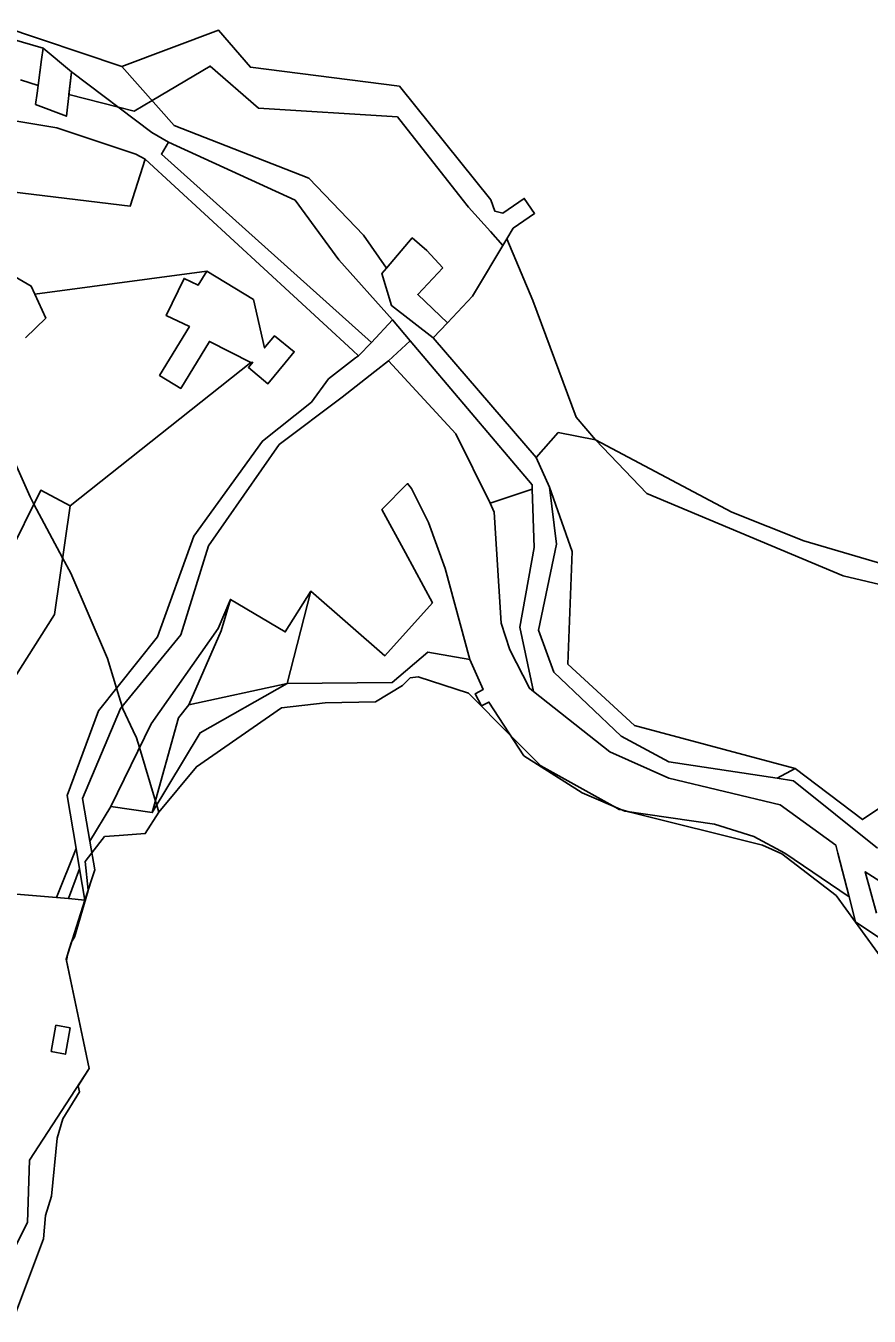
# Model space of a CAD drawing. Extents: x -477304 to -465429, y -1159113 to -1149210.
# Drawn here: x -469100.8 to -468916.6, y -1154311.3 to -1154029.4 of the extents above; entities that cross this region are included whole.
import ezdxf

# ---------------------------------------------------------------- set-up
doc = ezdxf.new("R2010")
doc.units = 0
for name, color, linetype in [('BPEJ_s', 7, 'Continuous'), ('orna_s', 7, 'Continuous'), ('PUPFL_s', 7, 'Continuous'), ('trav_porost_s', 7, 'Continuous'), ('voda_s', 7, 'Continuous'), ('zahrada_s', 7, 'Continuous')]:
    doc.layers.add(name, color=color, linetype=linetype)

msp = doc.modelspace()

# ---------------------------------------------------------------- linework, layer by layer
at = {"layer": 'BPEJ_s'}
for points in [[(-469102.02, -1154041.15), (-469098.16, -1154042.41), (-469097.4, -1154036.7), (-469097.07, -1154034.28), (-469090.85, -1154039.4), (-469091.43, -1154044.38), (-469080.57, -1154047.15), (-469077.16, -1154048.02), (-469073.24, -1154045.69), (-469060.58, -1154038.15), (-469050, -1154047.32), (-469019.68, -1154049.26), (-469005.53, -1154067.27), (-469004.16, -1154069), (-468999.35, -1154074.32), (-468996.63, -1154077.33), (-468995.79, -1154075.93), (-468990.11, -1154089.4), (-468980.64, -1154114.89), (-468976.39, -1154119.79), (-468946.62, -1154135.62), (-468930.94, -1154141.91), (-468899.94, -1154150.98)], [(-469102.02, -1154041.15), (-469098.16, -1154042.41), (-469097.4, -1154036.7), (-469097.07, -1154034.28), (-469090.85, -1154039.4), (-469091.43, -1154044.38), (-469080.57, -1154047.15), (-469077.16, -1154048.02), (-469073.24, -1154045.69), (-469060.58, -1154038.15), (-469050, -1154047.32), (-469019.68, -1154049.26), (-469005.53, -1154067.27), (-469004.16, -1154069), (-468999.35, -1154074.32), (-468996.63, -1154077.33), (-468995.79, -1154075.93), (-468990.11, -1154089.4), (-468980.64, -1154114.89), (-468976.39, -1154119.79), (-468946.62, -1154135.62), (-468930.94, -1154141.91), (-468899.94, -1154150.98)], [(-468913.3, -1154233.95), (-468923.87, -1154219.37), (-468935.7, -1154210.28), (-468939.93, -1154208.38), (-468968.84, -1154201.15), (-468970.68, -1154200.69), (-468971.21, -1154200.56), (-468971.95, -1154200.15), (-468988.33, -1154191.05), (-468994.95, -1154184.43), (-469004.18, -1154175.2), (-469015.17, -1154171.61), (-469016.86, -1154171.82), (-469018.55, -1154173.51), (-469024.47, -1154177.1), (-469035.46, -1154177.31), (-469044.97, -1154178.37), (-469063.57, -1154191.26), (-469071.81, -1154201.19), (-469072.26, -1154199.68), (-469072.53, -1154198.78), (-469076.03, -1154187.08), (-469076.67, -1154184.92), (-469077.37, -1154183.43), (-469079.63, -1154178.58), (-469079.78, -1154178.1), (-469080.43, -1154175.96), (-469081.01, -1154174.08), (-469083.01, -1154167.59), (-469091.04, -1154148.99), (-469092.82, -1154145.64), (-469099.08, -1154133.87), (-469099.92, -1154132.3), (-469105.41, -1154119.83)], [(-469105.41, -1154119.83), (-469099.92, -1154132.3), (-469099.08, -1154133.87), (-469092.82, -1154145.64), (-469091.04, -1154148.99), (-469083.01, -1154167.59), (-469081.01, -1154174.08), (-469080.43, -1154175.96), (-469079.78, -1154178.1), (-469079.63, -1154178.58), (-469077.37, -1154183.43), (-469076.67, -1154184.92), (-469076.03, -1154187.08), (-469072.53, -1154198.78), (-469072.26, -1154199.68), (-469071.81, -1154201.19), (-469074.77, -1154205.84), (-469080.42, -1154206.25), (-469083.64, -1154206.48), (-469086.41, -1154210.07), (-469087.87, -1154211.97), (-469087.25, -1154218.21), (-469087.24, -1154218.31), (-469090.19, -1154228.46), (-469090.83, -1154229.48), (-469091.65, -1154232.08), (-469091.96, -1154233.62), (-469086.98, -1154257.19), (-469089.43, -1154260.96), (-469089.14, -1154262.27), (-469092.73, -1154268.19), (-469094, -1154272.42), (-469095.27, -1154285.1), (-469096.54, -1154289.32), (-469096.96, -1154294.4), (-469103.3, -1154311.3)], [(-468913.3, -1154233.95), (-468923.87, -1154219.37), (-468935.7, -1154210.28), (-468939.93, -1154208.38), (-468968.84, -1154201.15), (-468970.68, -1154200.69), (-468971.21, -1154200.56), (-468971.95, -1154200.15), (-468988.33, -1154191.05), (-468994.95, -1154184.43), (-469004.18, -1154175.2), (-469015.17, -1154171.61), (-469016.86, -1154171.82), (-469018.55, -1154173.51), (-469024.47, -1154177.1), (-469035.46, -1154177.31), (-469044.97, -1154178.37), (-469063.57, -1154191.26), (-469071.81, -1154201.19), (-469074.77, -1154205.84), (-469080.42, -1154206.25), (-469083.64, -1154206.48), (-469086.41, -1154210.07), (-469087.87, -1154211.97), (-469087.25, -1154218.21), (-469087.24, -1154218.31), (-469090.19, -1154228.46), (-469090.83, -1154229.48), (-469091.65, -1154232.08), (-469091.96, -1154233.62), (-469086.98, -1154257.19), (-469089.43, -1154260.96), (-469089.14, -1154262.27), (-469092.73, -1154268.19), (-469094, -1154272.42), (-469095.27, -1154285.1), (-469096.54, -1154289.32), (-469096.96, -1154294.4), (-469103.3, -1154311.3)]]:
    msp.add_lwpolyline(points, dxfattribs=at)
at = {"layer": 'orna_s'}
msp.add_lwpolyline([(-469125.96, -1154070.95), (-469099.67, -1154086.22), (-469098.87, -1154088), (-469096.5, -1154093.26), (-469100.91, -1154097.57)], dxfattribs=at)
msp.add_lwpolyline([(-469021.65, -1154102.53), (-469016.86, -1154098.22), (-468990.28, -1154129.63), (-468990.25, -1154130.6), (-468999.45, -1154133.66), (-469006.89, -1154118.5)], close=True, dxfattribs=at)
at = {"layer": 'PUPFL_s'}
for points in [[(-468996.67, -1154070.31), (-468998.42, -1154069.83), (-468999.28, -1154067.35), (-469019.23, -1154042.52), (-469051.78, -1154038.43), (-469058.76, -1154030.3), (-469079.9, -1154038.22), (-469106.29, -1154029.36)], [(-468899.94, -1154150.98), (-468930.94, -1154141.91), (-468946.62, -1154135.62), (-468976.39, -1154119.79), (-468980.64, -1154114.89), (-468990.11, -1154089.4), (-468995.79, -1154075.93), (-468994.39, -1154073.6), (-468989.71, -1154070.35), (-468991.99, -1154067.06), (-468996.67, -1154070.31)], [(-469108.5, -1154306.58), (-469100.5, -1154290.85), (-469100.02, -1154277.22), (-469086.98, -1154257.19), (-469092.03, -1154233.3), (-469087.98, -1154220.38), (-469085.77, -1154213.8), (-469086.85, -1154207.51), (-469082.31, -1154199.92), (-469073.22, -1154201.28), (-469062.76, -1154183.81), (-469043.75, -1154173.05), (-469020.84, -1154172.84), (-469013.07, -1154166.19), (-469003.88, -1154167.83), (-469000.92, -1154174.37), (-469002.69, -1154175.3), (-469001.3, -1154177.96), (-468999.68, -1154177.11), (-468992.1, -1154188.84), (-468979.34, -1154196.98), (-468969.99, -1154200.99), (-468950.41, -1154203.77), (-468941.84, -1154206.48), (-468935.08, -1154210.1), (-468921.03, -1154219.67), (-468919.62, -1154225.14), (-468894.65, -1154241.84)]]:
    msp.add_lwpolyline(points, dxfattribs=at)
at = {"layer": 'trav_porost_s'}
for points in [[(-469098.75, -1154046.59), (-469098.39, -1154044.09), (-469097.4, -1154036.7), (-469097.07, -1154034.28), (-469090.85, -1154039.4), (-469091.98, -1154049.12)], [(-469114.3, -1154048.29), (-469094.05, -1154051.64), (-469076.78, -1154057.42), (-469074.81, -1154058.48), (-469078.06, -1154068.77), (-469106.28, -1154065.36), (-469127.95, -1154047.8), (-469125.96, -1154044.2)], [(-469042.03, -1154067.48), (-469032.51, -1154080.48), (-469020.75, -1154093.62), (-469025.35, -1154098.59), (-469071.23, -1154057.39), (-469069.65, -1154054.8)], [(-468984.56, -1154118.23), (-468989.38, -1154123.66), (-469011.89, -1154097.57), (-469008.75, -1154094.26), (-469003.26, -1154088.43), (-468995.79, -1154075.93), (-468990.11, -1154089.4), (-468980.64, -1154114.89), (-468976.39, -1154119.79)], [(-468984.56, -1154118.23), (-468976.39, -1154119.79), (-468965.19, -1154131.53), (-468922.31, -1154149.57), (-468901.38, -1154154.49), (-468878.59, -1154156.48), (-468852.21, -1154146.93), (-468823.09, -1154143.57), (-468818.97, -1154136.38), (-468794.54, -1154175.49), (-468804.15, -1154189.88), (-468812.9, -1154195.52), (-468823.09, -1154193.57), (-468827.28, -1154188.43), (-468836.41, -1154187.1), (-468878.89, -1154176.54), (-468918.1, -1154202.79), (-468932.83, -1154191.61), (-468967.92, -1154182.26), (-468982.42, -1154168.84), (-468981.5, -1154144.2), (-468986.44, -1154130.17), (-468989.38, -1154123.66)], [(-468878.59, -1154156.48), (-468901.38, -1154154.49), (-468922.31, -1154149.57), (-468965.19, -1154131.53), (-468976.39, -1154119.79), (-468946.62, -1154135.62), (-468930.94, -1154141.91), (-468899.94, -1154150.98), (-468877.79, -1154153.04), (-468852.32, -1154142.99), (-468818.97, -1154136.38), (-468823.09, -1154143.57), (-468852.21, -1154146.93)], [(-469016.63, -1154130.42), (-469012.86, -1154137.85), (-469009.23, -1154147.96), (-469003.88, -1154167.83), (-469013.07, -1154166.19), (-469020.84, -1154172.84), (-469043.75, -1154173.05), (-469038.6, -1154152.91), (-469022.42, -1154166.99), (-469012.05, -1154155.41), (-469017.93, -1154144.52), (-469023.05, -1154135.03), (-469017.46, -1154129.38)], [(-469104.8, -1154174.08), (-469114.87, -1154173.48), (-469112.38, -1154150.49), (-469104.8, -1154145.39), (-469097.57, -1154130.82), (-469091.17, -1154134.25), (-469094.61, -1154157.96)], [(-468989.81, -1154143.32), (-468992.92, -1154160.73), (-468989.95, -1154174.81), (-468990.85, -1154174.1), (-468995.15, -1154165.7), (-468997.03, -1154159.86), (-468998.55, -1154135.63), (-468999.45, -1154133.66), (-468990.25, -1154130.6)], [(-468967.92, -1154182.26), (-468932.83, -1154191.61), (-468936.71, -1154193.78), (-468960.41, -1154190.17), (-468970.77, -1154184.57), (-468985.53, -1154170.62), (-468988.86, -1154161.41), (-468984.9, -1154142.59), (-468986.44, -1154130.17), (-468981.5, -1154144.2), (-468982.42, -1154168.84)], [(-469067.52, -1154180.55), (-469073.22, -1154201.28), (-469082.31, -1154199.92), (-469073.46, -1154181.84), (-469058.85, -1154161.05), (-469056.15, -1154154.68), (-469058.18, -1154161.53), (-469065.26, -1154177.74)], [(-469056.15, -1154154.68), (-469044.16, -1154161.8), (-469038.6, -1154152.91), (-469043.75, -1154173.05), (-469065.26, -1154177.74), (-469058.18, -1154161.53)], [(-469073.22, -1154201.28), (-469067.52, -1154180.55), (-469065.26, -1154177.74), (-469043.75, -1154173.05), (-469062.76, -1154183.81)], [(-469091.54, -1154220.07), (-469089.12, -1154213.59), (-469087.98, -1154220.38)], [(-469094.27, -1154247.71), (-469095.29, -1154253.45), (-469092.21, -1154254.05), (-469091.19, -1154248.31)]]:
    msp.add_lwpolyline(points, close=True, dxfattribs=at)
for points in [[(-469106.28, -1154065.36), (-469078.06, -1154068.77), (-469074.81, -1154058.48), (-469029.45, -1154100.27), (-469028.21, -1154101.45), (-469028.82, -1154101.92), (-469034.73, -1154106.53), (-469038.45, -1154111.58), (-469049.18, -1154120.09), (-469064.13, -1154140.88), (-469072.09, -1154162.89), (-469084.98, -1154179.05), (-469091.82, -1154197.5), (-469089.88, -1154209.09), (-469094.17, -1154219.84), (-469107.29, -1154218.71)], [(-469104.8, -1154174.08), (-469094.61, -1154157.96), (-469091.17, -1154134.25), (-469051.69, -1154102.92), (-469051.28, -1154102.86), (-469052.23, -1154104.01), (-469047.95, -1154107.55), (-469044.19, -1154102.99), (-469042.22, -1154100.57), (-469046.49, -1154097.08), (-469048.46, -1154099.45), (-469048.7, -1154099.74), (-469051.08, -1154089.17), (-469061.3, -1154082.94), (-469098.87, -1154088), (-469099.67, -1154086.22), (-469125.96, -1154070.95)], [(-469100.91, -1154097.57), (-469096.5, -1154093.26), (-469098.87, -1154088), (-469061.3, -1154082.94), (-469063.17, -1154086.01), (-469066.28, -1154084.54), (-469070.16, -1154092.67), (-469065.11, -1154095.07), (-469071.64, -1154105.76), (-469067, -1154108.59), (-469060.75, -1154098.33), (-469051.69, -1154102.92), (-469091.17, -1154134.25), (-469097.57, -1154130.82), (-469104.8, -1154145.39)], [(-469107.29, -1154218.71), (-469094.17, -1154219.84), (-469091.54, -1154220.07), (-469087.98, -1154220.38), (-469092.03, -1154233.3), (-469086.98, -1154257.19), (-469100.02, -1154277.22), (-469100.5, -1154290.85), (-469108.5, -1154306.58)]]:
    msp.add_lwpolyline(points, dxfattribs=at)
at = {"layer": 'voda_s'}
for points in [[(-468894.65, -1154241.84), (-468919.62, -1154225.14), (-468921.03, -1154219.67), (-468923.48, -1154210.16), (-468923.94, -1154208.36), (-468936.08, -1154199.56), (-468960.36, -1154193.71), (-468973.3, -1154187.97), (-468989.95, -1154174.81), (-468992.92, -1154160.73), (-468989.81, -1154143.32), (-468990.25, -1154130.6), (-468990.28, -1154129.63), (-469016.86, -1154098.22), (-469020.75, -1154093.62), (-469032.51, -1154080.48), (-469042.03, -1154067.48), (-469069.65, -1154054.8), (-469073.3, -1154052.64), (-469090.85, -1154039.4), (-469097.07, -1154034.28), (-469110.19, -1154030.44)], [(-469106.29, -1154029.36), (-469079.9, -1154038.22), (-469068.41, -1154051.12), (-469039, -1154062.67), (-469027.06, -1154075.1), (-469022.03, -1154082.28), (-469023.06, -1154083.49), (-469020.99, -1154090.49), (-469011.89, -1154097.57), (-468989.38, -1154123.66), (-468986.44, -1154130.17), (-468984.9, -1154142.59), (-468988.86, -1154161.41), (-468985.53, -1154170.62), (-468970.77, -1154184.57), (-468960.41, -1154190.17), (-468936.71, -1154193.78), (-468933.16, -1154194.32), (-468914.8, -1154209.02)], [(-468905.75, -1154221.72), (-468917.54, -1154214.2), (-468915.01, -1154223.22)]]:
    msp.add_lwpolyline(points, dxfattribs=at)
msp.add_lwpolyline([(-469091.82, -1154197.5), (-469084.98, -1154179.05), (-469072.09, -1154162.89), (-469064.13, -1154140.88), (-469049.18, -1154120.09), (-469038.45, -1154111.58), (-469034.73, -1154106.53), (-469028.82, -1154101.92), (-469028.21, -1154101.45), (-469025.35, -1154098.59), (-469020.75, -1154093.62), (-469016.86, -1154098.22), (-469021.65, -1154102.53), (-469024.59, -1154104.89), (-469031.78, -1154110.48), (-469045.49, -1154120.87), (-469060.91, -1154143.01), (-469066.98, -1154162.42), (-469080.14, -1154178.55), (-469088.46, -1154198.16), (-469087.57, -1154203.31), (-469086.85, -1154207.51), (-469085.77, -1154213.8), (-469087.98, -1154220.38), (-469089.12, -1154213.59), (-469089.88, -1154209.09)], close=True, dxfattribs=at)
at = {"layer": 'zahrada_s'}
msp.add_lwpolyline([(-469009.79, -1154082.25), (-469015.22, -1154088.05), (-469008.75, -1154094.26), (-469011.89, -1154097.57), (-469020.99, -1154090.49), (-469023.06, -1154083.49), (-469022.03, -1154082.28), (-469016.43, -1154075.71), (-469013.23, -1154078.44)], close=True, dxfattribs=at)

doc.saveas('drawing.dxf')
